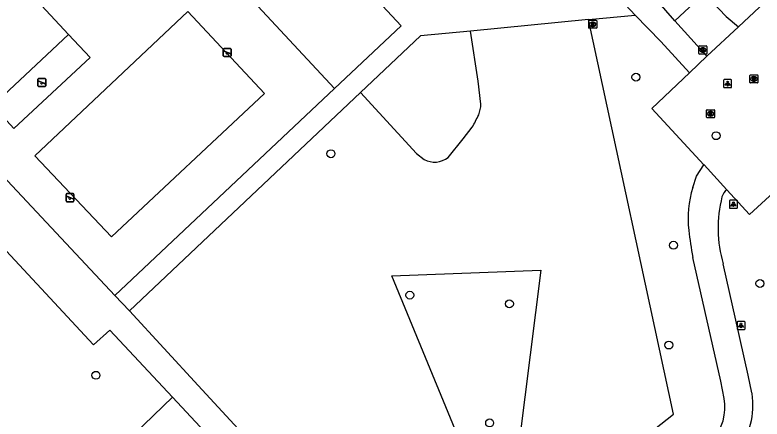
# Model space of a CAD drawing. Extents: x 157466 to 158888, y 383063 to 384677.
# Drawn here: x 158206.3 to 158298.8, y 384138.1 to 384188.2 of the extents above; entities that cross this region are included whole.
import ezdxf

# ---------------------------------------------------------------- set-up
doc = ezdxf.new("R2010")
doc.units = 0
for name, color, linetype in [('IMGEO_Boom', 7, 'Continuous'), ('IMGEO_Fietspad_gesloten', 7, 'Continuous'), ('IMGEO_Groenvoorziening', 7, 'Continuous'), ('IMGEO_Kolk', 7, 'Continuous'), ('IMGEO_Lichtpunt', 7, 'Continuous'), ('IMGEO_Rijbaan_lokaal_gesloten', 7, 'Continuous'), ('IMGEO_Rijbaan_lokaal_open', 7, 'Continuous'), ('IMGEO_Rioolput', 7, 'Continuous'), ('IMGEO_Speelvoorziening', 7, 'Continuous'), ('IMGEO_Terreindeel_gesloten', 7, 'Continuous'), ('IMGEO_Voetpad_halfverhard', 7, 'Continuous'), ('IMGEO_Voetpad_open', 7, 'Continuous')]:
    doc.layers.add(name, color=color, linetype=linetype)

msp = doc.modelspace()

# ---------------------------------------------------------------- linework, layer by layer
at = {"layer": 'IMGEO_Boom'}
for centre in [(158283.212, 384180.458), (158293.146, 384173.204), (158245.418, 384170.968), (158287.862, 384159.637), (158298.568, 384154.899), (158255.198, 384153.454), (158267.538, 384152.377), (158287.291, 384147.273), (158216.302, 384143.525), (158265.082, 384137.625)]:
    msp.add_circle(centre, 0.489, dxfattribs=at)
at = {"layer": 'IMGEO_Fietspad_gesloten'}
for points in [[(158290.245, 384166.791), (158290.698, 384168.178), (158291.159, 384168.894), (158291.621, 384169.609)], [(158294.478, 384166.493), (158291.645, 384169.583), (158291.621, 384169.609)], [(158294.154, 384140.651), (158293.713, 384142.792), (158290.253, 384158.135)], [(158297.602, 384141.251), (158297.582, 384141.357), (158297.134, 384143.53), (158295.592, 384150.37), (158294.038, 384157.336)]]:
    msp.add_lwpolyline(points, dxfattribs=at)
for centre, radius, start, end in [((158302.892, 384162.929), 13.224, 163.01931, 186.28642), ((158295.348, 384165.233), 1.532, 124.62328, 164.26289), ((158308.959, 384161.788), 15.571, 165.64683, 196.61382), ((158355.191, 384169.647), 65.95, 187.11259, 190.05275), ((158288.091, 384139.83), 9.617, 323.00971, 8.49544), ((158288.119, 384139.602), 6.126, 317.78935, 9.86326)]:
    msp.add_arc(centre, radius, start, end, dxfattribs=at)
at = {"layer": 'IMGEO_Groenvoorziening'}
for points in [[(158245.873, 384179.05), (158207.292, 384220.529), (158179.831, 384194.875)], [(158227.682, 384188.585), (158237.195, 384178.42), (158218.232, 384160.693), (158208.719, 384170.719), (158227.682, 384188.585)], [(158212.912, 384185.732), (158209.555, 384189.332)], [(158262.983, 384119.107), (158287.867, 384138.71), (158277.339, 384187.589)], [(158203.478, 384176.934), (158206.138, 384174.082), (158215.572, 384182.88), (158212.912, 384185.732)], [(158264.011, 384177.101), (158263.659, 384179.968), (158262.706, 384186.175)], [(158249.078, 384178.538), (158256.003, 384170.993), (158256.958, 384170.278)], [(158259.934, 384170.507), (158261.814, 384172.814), (158262.92, 384174.247)], [(158271.435, 384156.549), (158268.79, 384135.581), (158261.887, 384134.226), (158252.967, 384155.85), (158271.435, 384156.549)], [(158206.764, 384122.45), (158225.807, 384140.801)]]:
    msp.add_lwpolyline(points, dxfattribs=at)
for centre, radius, start, end in [((158259.857, 384177.315), 4.159, 338.42197, 357.05571), ((158233.731, 384190.504), 33.411, 330.88349, 333.86076), ((158258.271, 384172.663), 2.723, 241.16377, 307.63658)]:
    msp.add_arc(centre, radius, start, end, dxfattribs=at)
at = {"layer": 'IMGEO_Kolk'}
for p, q in [((158290.999, 384183.398), (158290.999, 384184.25)), ((158291.074, 384184.324), (158291.926, 384184.324)), ((158291.487, 384184.104), (158291.512, 384184.104)), ((158292, 384184.25), (158292, 384183.398)), ((158291.926, 384183.324), (158291.074, 384183.324)), ((158291.51, 384183.544), (158291.485, 384183.544))]:
    msp.add_line(p, q, dxfattribs=at)
for points in [[(158290.999, 384183.398), (158290.999, 384184.25)], [(158291.074, 384184.324), (158291.926, 384184.324)], [(158291.32, 384184.024), (158291.443, 384184.024), (158291.443, 384183.873), (158291.573, 384184.024), (158291.737, 384184.024), (158291.591, 384183.873), (158291.744, 384183.624), (158291.592, 384183.624), (158291.507, 384183.788), (158291.443, 384183.721), (158291.443, 384183.624), (158291.32, 384183.624), (158291.32, 384184.024)], [(158292, 384184.25), (158292, 384183.398)], [(158291.926, 384183.324), (158291.074, 384183.324)]]:
    msp.add_lwpolyline(points, dxfattribs=at)
for centre, start, end in [((158291.076, 384184.248), 91.55205, 178.44795), ((158291.076, 384184.248), 91.55205, 178.44795), ((158291.924, 384184.248), 1.55205, 88.44795), ((158291.924, 384184.248), 1.55205, 88.44795), ((158291.076, 384183.4), 181.55205, 268.44795), ((158291.076, 384183.4), 181.55205, 268.44795), ((158291.924, 384183.4), 271.55205, 358.44795), ((158291.924, 384183.4), 271.55205, 358.44795)]:
    msp.add_arc(centre, 0.0765, start, end, dxfattribs=at)
for centre, major_axis, ratio, start_param, end_param in [((158291.486, 384183.824), (-0.387, 0.002), 0.722429, 4.712389, 7.853982), ((158291.511, 384183.824), (-0.39, 0.002), 0.717154, 1.570796, 4.712389)]:
    msp.add_ellipse(centre, major_axis=major_axis, ratio=ratio, start_param=start_param, end_param=end_param, dxfattribs=at)
at = {"layer": 'IMGEO_Lichtpunt'}
for p, q in [((158294.969, 384180.16), (158294.161, 384180.16)), ((158294.969, 384180.16), (158294.161, 384180.16)), ((158294.067, 384180.065), (158294.067, 384179.258)), ((158294.067, 384180.065), (158294.067, 384179.258)), ((158295.063, 384179.258), (158295.063, 384180.065)), ((158295.063, 384179.258), (158295.063, 384180.065)), ((158294.161, 384179.164), (158294.969, 384179.164)), ((158294.161, 384179.164), (158294.969, 384179.164)), ((158294.796, 384165.121), (158294.796, 384164.314)), ((158294.796, 384165.121), (158294.796, 384164.314)), ((158295.698, 384165.216), (158294.89, 384165.216)), ((158295.698, 384165.216), (158294.89, 384165.216)), ((158295.792, 384164.314), (158295.792, 384165.121)), ((158295.792, 384164.314), (158295.792, 384165.121)), ((158294.89, 384164.22), (158295.698, 384164.22)), ((158294.89, 384164.22), (158295.698, 384164.22)), ((158295.74, 384150.099), (158295.74, 384149.292)), ((158295.74, 384150.099), (158295.74, 384149.292)), ((158296.642, 384150.194), (158295.834, 384150.194)), ((158296.642, 384150.194), (158295.834, 384150.194)), ((158296.736, 384149.292), (158296.736, 384150.099)), ((158296.736, 384149.292), (158296.736, 384150.099)), ((158295.834, 384149.198), (158296.642, 384149.198)), ((158295.834, 384149.198), (158296.642, 384149.198))]:
    msp.add_line(p, q, dxfattribs=at)
for points in [[(158294.441, 384179.729), (158294.48, 384179.701), (158294.292, 384179.439), (158294.254, 384179.466), (158294.441, 384179.729)], [(158294.543, 384179.681), (158294.59, 384179.681), (158294.59, 384179.359), (158294.543, 384179.359), (158294.543, 384179.681)], [(158294.653, 384179.701), (158294.691, 384179.728), (158294.878, 384179.466), (158294.839, 384179.438), (158294.653, 384179.701)], [(158295.17, 384164.785), (158295.209, 384164.757), (158295.021, 384164.495), (158294.983, 384164.522), (158295.17, 384164.785)], [(158295.272, 384164.737), (158295.319, 384164.737), (158295.319, 384164.415), (158295.272, 384164.415), (158295.272, 384164.737)], [(158295.382, 384164.757), (158295.42, 384164.784), (158295.607, 384164.522), (158295.568, 384164.494), (158295.382, 384164.757)], [(158296.114, 384149.763), (158296.153, 384149.735), (158295.965, 384149.473), (158295.927, 384149.5), (158296.114, 384149.763)], [(158296.216, 384149.715), (158296.263, 384149.715), (158296.263, 384149.393), (158296.216, 384149.393), (158296.216, 384149.715)], [(158296.326, 384149.735), (158296.364, 384149.762), (158296.551, 384149.5), (158296.512, 384149.472), (158296.326, 384149.735)]]:
    msp.add_lwpolyline(points, dxfattribs=at)
for centre in [(158294.566, 384179.863), (158295.295, 384164.919), (158296.239, 384149.897)]:
    msp.add_circle(centre, 0.0994, dxfattribs=at)
for centre, start, end in [((158294.161, 384180.065), 90, 180), ((158294.161, 384180.065), 90, 180), ((158294.969, 384180.065), 0, 90), ((158294.969, 384180.065), 0, 90), ((158294.161, 384179.258), 180, 270), ((158294.161, 384179.258), 180, 270), ((158294.969, 384179.258), 270, 0), ((158294.969, 384179.258), 270, 360), ((158294.89, 384165.121), 90, 180), ((158294.89, 384165.121), 90, 180), ((158295.698, 384165.121), 0, 90), ((158295.698, 384165.121), 0, 90), ((158294.89, 384164.314), 180, 270), ((158294.89, 384164.314), 180, 270), ((158295.698, 384164.314), 270, 0), ((158295.698, 384164.314), 270, 360), ((158295.834, 384150.099), 90, 180), ((158295.834, 384150.099), 90, 180), ((158296.642, 384150.099), 0, 90), ((158296.642, 384150.099), 0, 90), ((158295.834, 384149.292), 180, 270), ((158295.834, 384149.292), 180, 270), ((158296.642, 384149.292), 270, 0), ((158296.642, 384149.292), 270, 360)]:
    msp.add_arc(centre, 0.0946, start, end, dxfattribs=at)
at = {"layer": 'IMGEO_Rijbaan_lokaal_gesloten'}
for points in [[(158288.015, 384187.452), (158283.044, 384193.226)], [(158291.628, 384190.813), (158288.015, 384187.452)]]:
    msp.add_lwpolyline(points, dxfattribs=at)
at = {"layer": 'IMGEO_Rijbaan_lokaal_open'}
for points in [[(158291.628, 384190.813), (158291.684, 384190.865), (158294.393, 384187.993), (158295.91, 384186.683)], [(158292.002, 384183.039), (158288.015, 384187.452)], [(158295.91, 384186.683), (158292.002, 384183.039)]]:
    msp.add_lwpolyline(points, dxfattribs=at)
at = {"layer": 'IMGEO_Rioolput'}
for p, q in [((158277.358, 384186.581), (158277.358, 384187.433)), ((158277.433, 384187.507), (158278.285, 384187.507)), ((158277.869, 384186.727), (158277.844, 384186.727)), ((158277.846, 384187.287), (158277.871, 384187.287)), ((158278.359, 384187.433), (158278.359, 384186.581)), ((158278.285, 384186.507), (158277.433, 384186.507)), ((158297.326, 384179.816), (158297.326, 384180.668)), ((158297.401, 384180.742), (158298.253, 384180.742)), ((158297.814, 384180.522), (158297.839, 384180.522)), ((158298.327, 384180.668), (158298.327, 384179.816)), ((158298.253, 384179.742), (158297.401, 384179.742)), ((158297.837, 384179.962), (158297.812, 384179.962)), ((158292.037, 384176.426), (158292.889, 384176.426)), ((158291.962, 384175.5), (158291.962, 384176.352)), ((158292.473, 384175.646), (158292.448, 384175.646)), ((158292.45, 384176.206), (158292.475, 384176.206)), ((158292.963, 384176.352), (158292.963, 384175.5)), ((158292.889, 384175.426), (158292.037, 384175.426))]:
    msp.add_line(p, q, dxfattribs=at)
for points in [[(158277.358, 384186.581), (158277.358, 384187.433)], [(158277.433, 384187.507), (158278.285, 384187.507)], [(158277.947, 384187.205), (158277.695, 384187.207), (158277.695, 384186.807)], [(158277.695, 384186.807), (158277.819, 384186.807), (158277.819, 384186.969), (158277.83, 384186.969)], [(158277.873, 384187.126), (158277.819, 384187.126), (158277.819, 384187.045)], [(158277.819, 384187.045), (158277.871, 384187.045)], [(158277.877, 384186.94), (158277.948, 384186.807), (158278.088, 384186.807), (158278.023, 384186.933)], [(158278.359, 384187.433), (158278.359, 384186.581)], [(158278.285, 384186.507), (158277.433, 384186.507)], [(158297.326, 384179.816), (158297.326, 384180.668)], [(158297.401, 384180.742), (158298.253, 384180.742)], [(158297.915, 384180.44), (158297.663, 384180.442), (158297.663, 384180.042)], [(158297.663, 384180.042), (158297.787, 384180.042), (158297.787, 384180.204), (158297.798, 384180.204)], [(158297.841, 384180.361), (158297.787, 384180.361), (158297.787, 384180.28)], [(158297.787, 384180.28), (158297.839, 384180.28)], [(158297.845, 384180.175), (158297.916, 384180.042), (158298.056, 384180.042), (158297.991, 384180.168)], [(158298.327, 384180.668), (158298.327, 384179.816)], [(158298.253, 384179.742), (158297.401, 384179.742)], [(158292.037, 384176.426), (158292.889, 384176.426)], [(158291.962, 384175.5), (158291.962, 384176.352)], [(158292.551, 384176.124), (158292.299, 384176.126), (158292.299, 384175.726)], [(158292.299, 384175.726), (158292.423, 384175.726), (158292.423, 384175.888), (158292.434, 384175.888)], [(158292.477, 384176.045), (158292.423, 384176.045), (158292.423, 384175.964)], [(158292.423, 384175.964), (158292.475, 384175.964)], [(158292.481, 384175.859), (158292.552, 384175.726), (158292.692, 384175.726), (158292.627, 384175.852)], [(158292.963, 384176.352), (158292.963, 384175.5)], [(158292.889, 384175.426), (158292.037, 384175.426)]]:
    msp.add_lwpolyline(points, dxfattribs=at)
for centre, radius, start, end in [((158277.435, 384187.431), 0.0765, 91.55205, 178.44795), ((158277.435, 384187.431), 0.0765, 91.55205, 178.44795), ((158277.829, 384186.916), 0.0533, 26.02933, 88.69889), ((158277.855, 384187.234), 0.19, 274.7715, 282.96867), ((158277.879, 384187.03), 0.0964, 77.00612, 93.18647), ((158277.893, 384187.087), 0.0378, 276.66336, 79.67722), ((158277.946, 384187.095), 0.109, 350.36119, 89.41601), ((158277.944, 384187.095), 0.112, 277.58423, 350.98172), ((158277.928, 384186.88), 0.108, 29.51342, 73.79051), ((158278.283, 384187.431), 0.0765, 1.55205, 88.44795), ((158278.283, 384187.431), 0.0765, 1.55205, 88.44795), ((158277.435, 384186.583), 0.0765, 181.55205, 268.44795), ((158277.435, 384186.583), 0.0765, 181.55205, 268.44795), ((158278.283, 384186.583), 0.0765, 271.55205, 358.44795), ((158278.283, 384186.583), 0.0765, 271.55205, 358.44795), ((158297.403, 384180.666), 0.0765, 91.55205, 178.44795), ((158297.403, 384180.666), 0.0765, 91.55205, 178.44795), ((158297.797, 384180.151), 0.0533, 26.02933, 88.69889), ((158297.823, 384180.469), 0.19, 274.7715, 282.96867), ((158297.847, 384180.265), 0.0964, 77.00612, 93.18647), ((158297.861, 384180.322), 0.0378, 276.66336, 79.67722), ((158297.914, 384180.33), 0.109, 350.36119, 89.41601), ((158297.912, 384180.33), 0.112, 277.58423, 350.98172), ((158297.896, 384180.115), 0.108, 29.51342, 73.79051), ((158298.251, 384180.666), 0.0765, 1.55205, 88.44795), ((158298.251, 384180.666), 0.0765, 1.55205, 88.44795), ((158297.403, 384179.818), 0.0765, 181.55205, 268.44795), ((158297.403, 384179.818), 0.0765, 181.55205, 268.44795), ((158298.251, 384179.818), 0.0765, 271.55205, 358.44795), ((158298.251, 384179.818), 0.0765, 271.55205, 358.44795), ((158292.039, 384176.35), 0.0765, 91.55205, 178.44795), ((158292.039, 384176.35), 0.0765, 91.55205, 178.44795), ((158292.887, 384176.35), 0.0765, 1.55205, 88.44795), ((158292.887, 384176.35), 0.0765, 1.55205, 88.44795), ((158292.039, 384175.502), 0.0765, 181.55205, 268.44795), ((158292.039, 384175.502), 0.0765, 181.55205, 268.44795), ((158292.433, 384175.835), 0.0533, 26.02933, 88.69889), ((158292.459, 384176.153), 0.19, 274.7715, 282.96867), ((158292.483, 384175.949), 0.0964, 77.00612, 93.18647), ((158292.497, 384176.006), 0.0378, 276.66336, 79.67722), ((158292.55, 384176.014), 0.109, 350.36119, 89.41601), ((158292.548, 384176.014), 0.112, 277.58423, 350.98172), ((158292.532, 384175.799), 0.108, 29.51342, 73.79051), ((158292.887, 384175.502), 0.0765, 271.55205, 358.44795), ((158292.887, 384175.502), 0.0765, 271.55205, 358.44795)]:
    msp.add_arc(centre, radius, start, end, dxfattribs=at)
for centre, major_axis, ratio, start_param, end_param in [((158277.845, 384187.007), (-0.387, 0.002), 0.722429, 4.712389, 7.853982), ((158277.87, 384187.007), (-0.39, 0.002), 0.717154, 1.570796, 4.712389), ((158297.813, 384180.242), (-0.387, 0.002), 0.722429, 4.712389, 7.853982), ((158297.838, 384180.242), (-0.39, 0.002), 0.717154, 1.570796, 4.712389), ((158292.449, 384175.926), (-0.387, 0.002), 0.722429, 4.712389, 7.853982), ((158292.474, 384175.926), (-0.39, 0.002), 0.717154, 1.570796, 4.712389)]:
    msp.add_ellipse(centre, major_axis=major_axis, ratio=ratio, start_param=start_param, end_param=end_param, dxfattribs=at)
at = {"layer": 'IMGEO_Speelvoorziening'}
for p, q in [((158232.072, 384183.11), (158232.072, 384183.91)), ((158232.072, 384183.91), (158232.072, 384183.11)), ((158232.172, 384184.01), (158232.962, 384184.01)), ((158232.962, 384184.01), (158232.172, 384184.01)), ((158233.062, 384183.91), (158233.062, 384183.11)), ((158233.062, 384183.11), (158233.062, 384183.91)), ((158232.455, 384183.538), (158232.116, 384183.675)), ((158232.141, 384183.735), (158233.017, 384183.382)), ((158232.962, 384183.01), (158232.172, 384183.01)), ((158232.172, 384183.01), (158232.962, 384183.01)), ((158232.993, 384183.322), (158232.653, 384183.459)), ((158209.102, 384179.396), (158209.102, 384180.196)), ((158209.102, 384180.196), (158209.102, 384179.396)), ((158209.202, 384180.296), (158209.992, 384180.296)), ((158209.992, 384180.296), (158209.202, 384180.296)), ((158210.092, 384180.196), (158210.092, 384179.396)), ((158210.092, 384179.396), (158210.092, 384180.196)), ((158209.485, 384179.824), (158209.146, 384179.961)), ((158209.171, 384180.021), (158210.047, 384179.668)), ((158209.992, 384179.296), (158209.202, 384179.296)), ((158209.202, 384179.296), (158209.992, 384179.296)), ((158210.023, 384179.608), (158209.683, 384179.745)), ((158212.593, 384165.129), (158212.593, 384165.929)), ((158212.593, 384165.929), (158212.593, 384165.129)), ((158212.976, 384165.557), (158212.637, 384165.694)), ((158212.662, 384165.754), (158213.538, 384165.401)), ((158212.693, 384166.029), (158213.483, 384166.029)), ((158213.483, 384166.029), (158212.693, 384166.029)), ((158213.514, 384165.341), (158213.174, 384165.478)), ((158213.583, 384165.929), (158213.583, 384165.129)), ((158213.583, 384165.129), (158213.583, 384165.929)), ((158213.483, 384165.029), (158212.693, 384165.029)), ((158212.693, 384165.029), (158213.483, 384165.029))]:
    msp.add_line(p, q, dxfattribs=at)
for centre, radius, start, end in [((158232.172, 384183.91), 0.1, 90, 180), ((158232.172, 384183.91), 0.1, 90, 180), ((158232.962, 384183.91), 0.1, 0, 90), ((158232.962, 384183.91), 0.1, 360, 90), ((158232.172, 384183.11), 0.1, 180, 270), ((158232.172, 384183.11), 0.1, 180, 270), ((158232.129, 384183.705), 0.0327, 68.07798, 248.07798), ((158232.534, 384183.448), 0.12, 130.99278, 5.16318), ((158232.962, 384183.11), 0.1, 270, 0), ((158232.962, 384183.11), 0.1, 270, 0), ((158233.005, 384183.352), 0.0327, 248.07798, 68.07798), ((158209.202, 384180.196), 0.1, 90, 180), ((158209.202, 384180.196), 0.1, 90, 180), ((158209.992, 384180.196), 0.1, 0, 90), ((158209.992, 384180.196), 0.1, 360, 90), ((158209.202, 384179.396), 0.1, 180, 270), ((158209.202, 384179.396), 0.1, 180, 270), ((158209.159, 384179.991), 0.0327, 68.07798, 248.07798), ((158209.564, 384179.734), 0.12, 130.99278, 5.16318), ((158209.992, 384179.396), 0.1, 270, 0), ((158209.992, 384179.396), 0.1, 270, 0), ((158210.035, 384179.638), 0.0327, 248.07798, 68.07798), ((158212.693, 384165.929), 0.1, 90, 180), ((158212.693, 384165.929), 0.1, 90, 180), ((158212.65, 384165.724), 0.0327, 68.07798, 248.07798), ((158213.055, 384165.467), 0.12, 130.99278, 5.16318), ((158213.483, 384165.929), 0.1, 0, 90), ((158213.483, 384165.929), 0.1, 360, 90), ((158213.526, 384165.371), 0.0327, 248.07798, 68.07798), ((158212.693, 384165.129), 0.1, 180, 270), ((158212.693, 384165.129), 0.1, 180, 270), ((158213.483, 384165.129), 0.1, 270, 0), ((158213.483, 384165.129), 0.1, 270, 0)]:
    msp.add_arc(centre, radius, start, end, dxfattribs=at)
at = {"layer": 'IMGEO_Terreindeel_gesloten'}
msp.add_lwpolyline([(158212.912, 384185.732), (158203.478, 384176.934)], dxfattribs=at)
at = {"layer": 'IMGEO_Voetpad_halfverhard'}
for points in [[(158210.961, 384233.073), (158254.137, 384186.825), (158245.873, 384179.05)], [(158218.641, 384153.427), (158179.831, 384194.875)], [(158277.339, 384187.589), (158262.706, 384186.175)], [(158277.339, 384187.589), (158283.112, 384188.147)], [(158262.706, 384186.175), (158256.534, 384185.578), (158249.078, 384178.538)], [(158245.873, 384179.05), (158218.641, 384153.427)], [(158249.078, 384178.538), (158220.449, 384151.507)], [(158225.807, 384140.801), (158218.02, 384149.105), (158216.008, 384147.281), (158201.903, 384162.403)], [(158218.641, 384153.427), (158220.449, 384151.507)], [(158220.449, 384151.507), (158228.948, 384142.27), (158255.668, 384113.345)], [(158225.807, 384140.801), (158257.172, 384107.178)]]:
    msp.add_lwpolyline(points, dxfattribs=at)
at = {"layer": 'IMGEO_Voetpad_open'}
for points in [[(158295.91, 384186.683), (158306.323, 384196.495), (158309.09, 384193.47)], [(158283.112, 384188.147), (158280.663, 384190.801)], [(158289.844, 384180.998), (158286.306, 384184.862), (158283.112, 384188.147)], [(158292.002, 384183.039), (158289.844, 384180.998)], [(158291.621, 384169.609), (158285.183, 384176.59), (158289.844, 384180.998)], [(158294.478, 384166.493), (158297.28, 384163.438), (158302.747, 384168.446)]]:
    msp.add_lwpolyline(points, dxfattribs=at)

doc.saveas('drawing.dxf')
